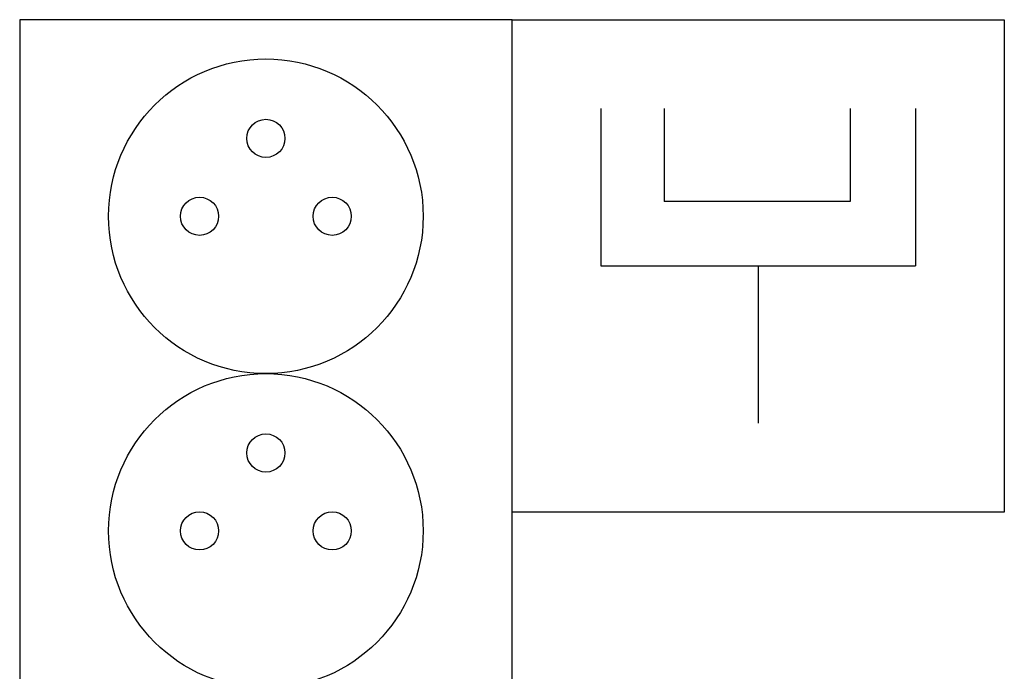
# Model space of a CAD drawing. Header units: millimetres. Extents: x 40090 to 187415, y -53271 to 40260.
# Tile 287 of 406: x 127086 to 127246, y 16963 to 17069. Entities that reach past the tile are written whole.
import ezdxf

# ---------------------------------------------------------------- set-up
doc = ezdxf.new("R2010")
doc.units = ezdxf.units.MM
doc.layers.add('AVM_nároky_silnoproudu', color=170, linetype='Continuous')
doc.layers.add('AVM_nároky_slaboproudu', color=30, linetype='Continuous')

# ---------------------------------------------------------------- blocks, each defined once
blk = doc.blocks.new('ZásuvkaLAN')
for p, q in [((14.44, 65.56), (14.44, 40)), ((24.7, 65.56), (24.7, 50.44)), ((54.94, 65.56), (54.94, 50.44)), ((65.56, 65.56), (65.56, 40)), ((54.94, 50.44), (24.7, 50.44)), ((40, 40), (40, 14.44)), ((14.44, 40), (65.56, 40))]:
    blk.add_line(p, q)
blk.add_lwpolyline([(80, 0), (0, 0), (0, 80), (80, 80)], close=True)
blk = doc.blocks.new('Dvouzásuvka230V')
blk.add_lwpolyline([(0, 0), (80, 0), (80, 115), (0, 115)], close=True)
for centre, radius in [((40, 83.06), 25.56), ((40, 95.72), 3.1), ((29.22, 83.06), 3.1), ((50.78, 83.06), 3.1), ((40, 31.94), 25.56), ((40, 44.6), 3.1), ((29.22, 31.94), 3.1), ((50.78, 31.94), 3.1)]:
    blk.add_circle(centre, radius)

msp = doc.modelspace()

# ---------------------------------------------------------------- block references
at = {"layer": 'AVM_nároky_silnoproudu'}
msp.add_blockref('Dvouzásuvka230V', (127086.35, 16953.67), dxfattribs=at)
at = {"layer": 'AVM_nároky_slaboproudu'}
msp.add_blockref('ZásuvkaLAN', (127166.35, 16988.67), dxfattribs=at)

doc.saveas('drawing.dxf')
